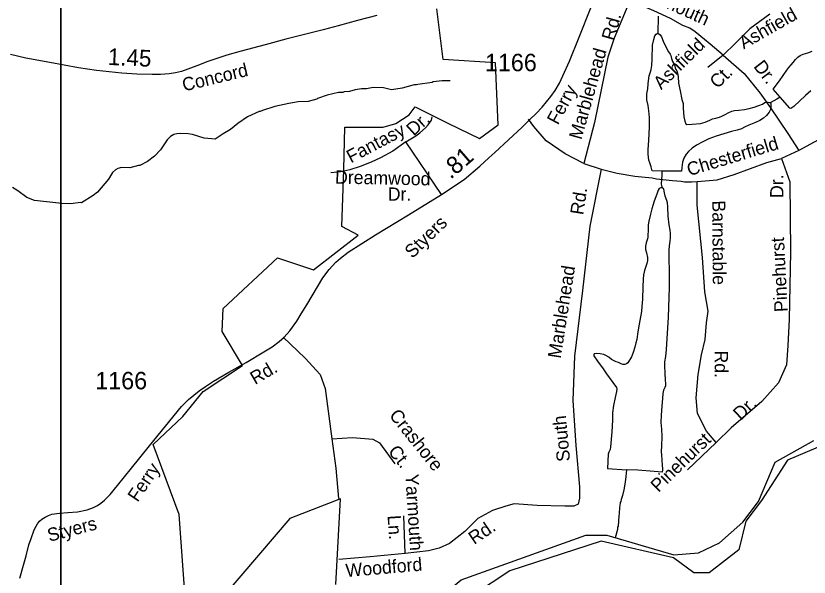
# Model space of a CAD drawing. Extents: x 1547597 to 1699558, y 810033 to 920809.
# Drawn here: x 1570886 to 1576579, y 844198 to 848225 of the extents above; entities that cross this region are included whole.
import ezdxf

# ---------------------------------------------------------------- set-up
doc = ezdxf.new("R2010")
doc.units = 0
for name, color, linetype in [('Exist Boundary Political City Limit New', 7, 'Continuous'), ('Exist Hydrographic Creek Single Shore', 7, 'Continuous'), ('Exist Hydrographic Misc Water Feature', 7, 'Continuous'), ('Exist Road Non-System Type 51', 7, 'Continuous'), ('Exist Road Non-System Type 51 Label', 7, 'Continuous'), ('Exist Road Secondary Mileage Hundredths English Label', 7, 'Continuous'), ('Exist Road Secondary Type 51 Attributed', 7, 'Continuous'), ('Exist Road Secondary Type 51 Label', 7, 'Continuous'), ('Exist Road Secondary Type 51 Number Label', 7, 'Continuous'), ('Map Preparation Boundary City Limit Buffer Line', 7, 'Continuous'), ('Map Preparation Inset Cut Line', 7, 'Continuous')]:
    doc.layers.add(name, color=color, linetype=linetype)

msp = doc.modelspace()

# ---------------------------------------------------------------- linework, layer by layer
at = {"layer": 'Exist Boundary Political City Limit New'}
for points in [[(1572103.8, 844018.7), (1572057.6, 844646.8), (1571872.6, 845149.3), (1572084.2, 845350.9), (1572229.9, 845529), (1572513.3, 845715.7), (1572367.9, 845960.3), (1572374.5, 846125.6), (1572764.3, 846489.2), (1573021.9, 846403.3), (1573342.7, 846652.3), (1573226.7, 846714), (1573239.7, 847122.1), (1573246.3, 847426.2), (1573522.9, 847425.8), (1573614.3, 847452.3), (1573708.8, 847514.5), (1573752, 847572.8), (1573990.1, 847453.3), (1574213.2, 847345), (1574346.9, 847444.1), (1574328.1, 847888.5), (1573952.7, 847913), (1573907.4, 848275)], [(1576688.6, 845148.4), (1576424.4, 845036), (1576236.7, 844748.6), (1576125.8, 844599.8), (1576074.3, 844394.7), (1575862.9, 844229.4), (1575750.6, 844229.4), (1575605.3, 844335.2), (1575085.9, 844454.8), (1574432, 844243.2), (1574170.2, 844071.4)], [(1573183.5, 844144), (1573216.5, 844758.9), (1572851.7, 844617.6), (1572389.5, 844076.4)]]:
    msp.add_lwpolyline(points, dxfattribs=at)
at = {"layer": 'Exist Hydrographic Creek Single Shore'}
msp.add_lwpolyline([(1572314.1, 840920.4), (1572338.5, 841870.9), (1572365.5, 841962.3), (1572361.5, 842287.4), (1572272.4, 842473), (1572241.5, 842614.7), (1572251.5, 842739.3), (1572319.5, 842872.5), (1572629.5, 842958.1), (1572798.5, 843099.2), (1572994.5, 843397.2), (1573400.5, 843773.1), (1573861.5, 843993.5), (1574081.5, 844179.5), (1574977.5, 844499.5), (1575128.5, 844499.6), (1575609.4, 844358.6), (1575784.5, 844371.5), (1575936.5, 844443.9), (1576104.5, 844591.5), (1576215.5, 844740.3), (1576336.5, 845023.4), (1576613.5, 845178.7)], dxfattribs=at)
at = {"layer": 'Exist Hydrographic Misc Water Feature'}
msp.add_line((1575494.7, 848224), (1575494, 848099.1), dxfattribs=at)
for points in [[(1575521.2, 847110.7), (1575451.7, 847113), (1575445, 847142.5), (1575435.4, 847171.2), (1575428.5, 847190.7), (1575425.2, 847232.5), (1575424.7, 847267.1), (1575427.9, 847332.1), (1575433.6, 847428.7), (1575432.8, 847496.9), (1575429.5, 847543.7), (1575424.1, 847581.5), (1575415.6, 847622.3), (1575413.9, 847642.7), (1575415.4, 847667.1), (1575421, 847701.6), (1575424.7, 847738.2), (1575428.5, 847778.8), (1575430.7, 847795), (1575440.4, 847823.3), (1575445.8, 847841.6), (1575449.3, 847868.9), (1575452.2, 847915.7), (1575455.9, 848015.3), (1575463.8, 848054.9), (1575472.4, 848082.2), (1575481.7, 848093.2), (1575488.9, 848098.2), (1575494, 848099.1)], [(1575494, 848099.1), (1575501.1, 848097), (1575510.1, 848088.6), (1575519, 848074.2), (1575531.7, 848044.5), (1575552.2, 847998.3), (1575569, 847968.5), (1575580.9, 847951), (1575586.9, 847940.8), (1575591.6, 847920.3), (1575598.4, 847897.8), (1575605.3, 847886.5), (1575612.2, 847873.1), (1575618, 847852.7), (1575621.8, 847840.4), (1575629.7, 847830.1), (1575635.6, 847814.7), (1575639.3, 847788.2), (1575642.5, 847741.3), (1575653.8, 847688.2), (1575665.9, 847625.9), (1575674.6, 847596.3), (1575676.1, 847563.7), (1575681.1, 847500.5), (1575687.7, 847469.9), (1575694.5, 847451.5), (1575700.5, 847446.2), (1575740.3, 847447.6), (1575799.3, 847453.6), (1575832.1, 847463.2), (1575867, 847477.8), (1575886.4, 847485.6), (1575909.9, 847491.3), (1575935.5, 847497.9), (1575952.9, 847504.8), (1575976.5, 847517.5), (1576003.2, 847532.3), (1576023.8, 847541.1), (1576043.1, 847545.9), (1576073.7, 847549.4), (1576115.5, 847553.7), (1576149.2, 847560.2), (1576184, 847569.8), (1576218.8, 847581.4), (1576243.4, 847592.1), (1576261.9, 847602.9), (1576274.1, 847606.8), (1576286.3, 847606.6), (1576295.2, 847604), (1576299.6, 847600.7)], [(1576371.3, 847641.5), (1576321.3, 847699.5), (1576365.4, 847759.5), (1576419.5, 847834.7), (1576432.7, 847856), (1576450.3, 847874.7), (1576464.7, 847891.6), (1576482.2, 847912.8), (1576499.2, 847928.5), (1576514.6, 847940.5), (1576537, 847951.2), (1576569.1, 847961), (1576600, 847972.7)], [(1574002.2, 847760.4), (1573946.3, 847759.1), (1573882.2, 847751.9), (1573874.1, 847748), (1573769.9, 847733.3), (1573761.9, 847729.4), (1573745.9, 847729.6), (1573657.7, 847706.7), (1573581.6, 847695.7), (1573525.7, 847708.4), (1573449.7, 847711.3), (1573401.6, 847701.9), (1573367.7, 847702.3), (1573321.6, 847694.9), (1573281.5, 847683.5), (1573241.4, 847679.9), (1573233.4, 847676), (1573201.4, 847676.4), (1573121.2, 847657.5), (1573050.9, 847632.4), (1573046.9, 847628.4), (1572984.7, 847611.2), (1572912.6, 847608.1), (1572845.9, 847597.7), (1572744.3, 847574.2), (1572656, 847547.4), (1572639.9, 847539.6), (1572631.9, 847539.7), (1572549.5, 847500.7), (1572478.9, 847453.7), (1572427.3, 847409.4), (1572374, 847379), (1572317.5, 847339.7), (1572237.7, 847348.7), (1572154, 847373.7), (1572122.1, 847378.1), (1572066.1, 847380.9), (1572042.2, 847379.2), (1572020, 847373.4), (1571995.9, 847359.7), (1571971.6, 847336.1), (1571924.8, 847264.7), (1571881.8, 847218.5), (1571830.8, 847181.3), (1571775.5, 847150.6), (1571767.5, 847152.7), (1571703.3, 847135.5), (1571645.3, 847136.2), (1571619.2, 847130.6), (1571601.1, 847120.8), (1571578.9, 847101.1), (1571550.3, 847053.5), (1571473.2, 846960.5), (1571440.9, 846936.9), (1571356.4, 846884), (1571351.7, 846886.1), (1571279.3, 846876.6), (1571216.3, 846877.8), (1571020.7, 846900.2), (1570964.9, 846922.9), (1570901.4, 846969.7), (1570861.8, 846994.2)], [(1576371.3, 847641.5), (1576347.1, 847627.2), (1576299.6, 847600.7)], [(1576591.4, 847687.9), (1576553.4, 847654.8), (1576469.7, 847574.6), (1576456, 847564.4), (1576448, 847560.8), (1576440.6, 847563.4), (1576371.3, 847641.5)], [(1576299.6, 847600.7), (1576303.4, 847596.1), (1576304.2, 847575.7), (1576301.8, 847554.4), (1576292.3, 847533.2), (1576273.5, 847511.2), (1576251.9, 847491.2), (1576225.1, 847475.4), (1576193.2, 847459.7), (1576147.2, 847441.2), (1576115.4, 847427.6), (1576092.8, 847415.7), (1576063.1, 847406.1), (1576022.2, 847394.7), (1575966, 847379.4), (1575911.8, 847363.1), (1575860.5, 847342.6), (1575817.5, 847322), (1575771.2, 847297.4), (1575739.3, 847275.6), (1575714.5, 847252.7), (1575695.9, 847232.7), (1575681.1, 847205.4), (1575670.4, 847175.1), (1575664.7, 847136.5), (1575663.2, 847110.1), (1575521.2, 847110.7)], [(1575521.2, 847110.7), (1575521.4, 847082.4), (1575517.8, 847019.8), (1575520, 847006.6), (1575526.4, 846991.9)], [(1575526.4, 846991.9), (1575515, 846991.4), (1575503.8, 846987.6), (1575495.5, 846973.6), (1575485.9, 846946.4), (1575466.8, 846896.1), (1575449.7, 846841.8), (1575440.9, 846802.5), (1575428.9, 846753), (1575423.5, 846725.8), (1575422.9, 846700.5), (1575420.9, 846636.8), (1575418.6, 846624.6), (1575410, 846597.5), (1575404.6, 846573.3), (1575404.2, 846550), (1575411.9, 846524.6), (1575419.4, 846492), (1575419.1, 846470.7), (1575414.6, 846448.5), (1575404, 846420.4), (1575397.5, 846399.3), (1575390.9, 846366), (1575388.4, 846335.7), (1575385.4, 846281), (1575382.9, 846192), (1575379, 846140.4), (1575375.3, 846104), (1575363.1, 846039.5), (1575354.1, 845985.9), (1575348.2, 845940.5), (1575343.5, 845904.1), (1575336, 845879), (1575328.3, 845847.7), (1575316.5, 845809.4), (1575303.8, 845778.3), (1575278.8, 845735.2), (1575269.6, 845727.3), (1575257.4, 845724.5), (1575242.2, 845724.8), (1575229.1, 845728), (1575211, 845737.5), (1575194.9, 845743.8), (1575175.9, 845751.3), (1575161.8, 845760.6), (1575142.8, 845775.1), (1575120.7, 845787.7), (1575104.7, 845795), (1575078.5, 845800.6), (1575050.1, 845802.1), (1575035.9, 845799.3), (1575033.8, 845792.3), (1575034.7, 845786.2), (1575060.3, 845747.3), (1575101.8, 845691.8), (1575125.5, 845656), (1575170.1, 845594.4), (1575196.8, 845557.5), (1575199.6, 845546.3), (1575197.3, 845530.2), (1575186.4, 845486.8), (1575176.4, 845428.3), (1575168.4, 845376.8), (1575167.5, 845325.2), (1575163, 845241.2), (1575154, 845132), (1575150.6, 845112.8), (1575141.2, 845093.8), (1575136.9, 845079.7), (1575131.2, 844976.5), (1575267.6, 844968)], [(1575526.4, 846991.9), (1575532.2, 846990.1), (1575533.2, 846982), (1575537.8, 846956.6), (1575544.4, 846934.2), (1575555.1, 846903.7), (1575559.8, 846885.4), (1575562.3, 846852.9), (1575566.3, 846788), (1575573.3, 846726.1), (1575578.7, 846686.6), (1575581.4, 846664.3), (1575581.8, 846632.8), (1575580.3, 846608.6), (1575575.7, 846574.2), (1575572.2, 846544.9), (1575573.7, 846334.3), (1575573.7, 846275.6), (1575567, 846064.1), (1575552.8, 845830.5), (1575547.9, 845780), (1575542.2, 845742.6), (1575540.6, 845711.2), (1575543.9, 845664.6), (1575547, 845607.9), (1575547.7, 845590.7), (1575547.4, 845571.4), (1575543.1, 845558.3), (1575534.7, 845540.3), (1575530.2, 845516), (1575527.6, 845479.6), (1575521.6, 845425.1), (1575516.3, 845359.4), (1575514.5, 845306.8), (1575518.1, 845283.4), (1575520.8, 845259), (1575520.9, 845207.4), (1575519.7, 845140.6), (1575518, 845100.1), (1575518.6, 845072.8), (1575523.1, 845040.3), (1575524.3, 844996.8), (1575527.1, 844979.5), (1575526.9, 844967.3), (1575524.6, 844952.2), (1575465.9, 844956.3), (1575350.7, 844964.5), (1575267.6, 844968)], [(1575267.6, 844968), (1575263.9, 844920.1), (1575259, 844880.4), (1575249.4, 844824), (1575239.9, 844784.7), (1575229.2, 844755.3), (1575227.4, 844741.6), (1575224, 844732.3)], [(1575224, 844732.3), (1575221.8, 844708.4), (1575217.7, 844700.4), (1575217.1, 844652.4), (1575213, 844636.5), (1575208.1, 844564.6), (1575204, 844556.6), (1575203.7, 844540.6), (1575187, 844480.8)]]:
    msp.add_lwpolyline(points, dxfattribs=at)
at = {"layer": 'Exist Road Non-System Type 51'}
for p, q in [((1576297.4, 848237.1), (1576154.7, 848132.8)), ((1576154.7, 848132.8), (1576050.5, 848028.5)), ((1576050.5, 848028.5), (1575963.3, 847942.8)), ((1573941.8, 846942.6), (1573685.1, 847320.4)), ((1575706.1, 844967.6), (1575912.2, 845163.5)), ((1573183.3, 844979.2), (1573201, 844762.7))]:
    msp.add_line(p, q, dxfattribs=at)
for points in [[(1575290.1, 848329.6), (1575181.2, 848066.1), (1575134.9, 847930), (1575039.1, 847459.9), (1574961.8, 847166.1)], [(1575963.3, 847942.8), (1575868.1, 848021.4), (1575828.6, 848056), (1575760.3, 848111), (1575722, 848136.1), (1575672.2, 848156.7), (1575584.3, 848207.3), (1575465, 848261.2), (1575363.6, 848304.7), (1575290.1, 848329.6)], [(1575963.3, 847942.8), (1575852.3, 847853.9)], [(1575963.3, 847942.8), (1576112.3, 847812.7), (1576226.5, 847673), (1576302.6, 847565.1), (1576426.3, 847381), (1576505.6, 847260.4)], [(1573685.1, 847320.4), (1573755.8, 847363.4), (1573786.1, 847387), (1573826.6, 847422.4), (1573844.8, 847442.3), (1573869.3, 847476), (1573873.8, 847499.9)], [(1574961.8, 847166.1), (1574829.1, 847236), (1574693.1, 847328.7), (1574603.5, 847430.8), (1574566.4, 847483.4)], [(1576809.5, 847424.2), (1576505.6, 847260.4)], [(1573685.1, 847320.4), (1573592.1, 847253.9), (1573503.3, 847207.1), (1573436.8, 847176), (1573358.4, 847145.2), (1573284, 847120.2), (1573219.7, 847105.1), (1573145.7, 847098.2)], [(1576505.6, 847260.4), (1576381.4, 847202.2)], [(1575775.6, 847037.1), (1575918.4, 847049.8), (1576042.1, 847087.9), (1576276.7, 847173.6), (1576381.4, 847202.2)], [(1576381.4, 847202.2), (1576441.6, 847034.4), (1576444.7, 846533), (1576435.2, 846047.3), (1576425.7, 845860.1), (1576416.2, 845720.4), (1576359.4, 845592), (1576238.9, 845458.7), (1576020, 845268.3), (1575912.2, 845163.5)], [(1574961.8, 847166.1), (1575085.6, 847124.6)], [(1575085.6, 847124.6), (1575005.9, 846715.3), (1574953.4, 846254.4), (1574896.5, 845783.5), (1574883.3, 845465.3), (1574905.4, 845142.7), (1574931.9, 844846.7), (1574931.4, 844763.6), (1574922.2, 844720.3), (1574891.3, 844708), (1574826.4, 844708), (1574628.6, 844711), (1574461.7, 844723.4), (1574403, 844708), (1574307.2, 844677), (1574202.1, 844618.3), (1574109.4, 844525.5), (1573998.2, 844438.9), (1573924, 844404.9), (1573846.7, 844386.3), (1573679.9, 844367.8)], [(1575085.6, 847124.6), (1575201.6, 847097.4), (1575328.5, 847075.2), (1575452.2, 847062.5), (1575482.8, 847055.3), (1575598, 847043.5), (1575661.5, 847040.3), (1575683.9, 847034.5), (1575735.9, 847033.6), (1575775.6, 847037.1)], [(1575912.2, 845163.5), (1575842.4, 845246), (1575779, 845373), (1575769.5, 845484.1), (1575782.2, 845652.3), (1575807.5, 845792), (1575832.9, 845903.1), (1575842.4, 846023.7), (1575855.1, 846106.2), (1575829.7, 846245.8), (1575813.9, 846491.7), (1575775.8, 846866.2), (1575775.6, 847037.1)], [(1572804.5, 845920.5), (1572961.8, 845768.9), (1573069.4, 845652), (1573106.2, 845550.5), (1573155, 845189.1)], [(1573155, 845189.1), (1573302.6, 845200.2), (1573448.3, 845186.9), (1573496.8, 845160.4), (1573607.2, 845010.2)], [(1573155, 845189.1), (1573183.3, 844979.2)], [(1573679.9, 844367.8), (1573670.6, 844636.8)], [(1573679.9, 844367.8), (1573429.6, 844343), (1573204, 844324.5)]]:
    msp.add_lwpolyline(points, dxfattribs=at)
at = {"layer": 'Exist Road Secondary Type 51 Attributed'}
for points in [[(1570914.5, 844190), (1570940.5, 844284.3), (1570960.3, 844351.7), (1570980.5, 844429.2), (1570995.1, 844475.9), (1571017.5, 844537.1), (1571032.1, 844564), (1571042.6, 844580.3), (1571057.2, 844598.8), (1571073.5, 844613.3), (1571096.4, 844628.7), (1571120.2, 844639.7), (1571145.7, 844649.2), (1571199, 844658), (1571258.9, 844662.4), (1571329.4, 844667.3), (1571399, 844680.6), (1571443.5, 844697.2), (1571471.7, 844712.6), (1571495.9, 844727.6), (1571522.3, 844750.5), (1571562.9, 844791.3), (1571616.1, 844854.2), (1571716.1, 844978.9), (1571846.1, 845140.1), (1572076, 845422.5), (1572125.8, 845473.1), (1572201.1, 845535.2), (1572246.9, 845566.9), (1572305.5, 845603.5), (1572414.7, 845668.7), (1572538.1, 845737.8), (1572665.8, 845814.5), (1572726.6, 845851), (1572776.8, 845888.3), (1572811.2, 845920.6), (1572852.6, 845964.2), (1572903.7, 846034.5), (1572934.1, 846086.5), (1572974.6, 846151.9), (1573089.1, 846344.4), (1573134.5, 846405.4), (1573183.8, 846457.8), (1573216.4, 846487.8), (1573272.3, 846530), (1573467, 846653.4), (1573703.1, 846797.8), (1573941.8, 846942.6), (1574104, 847050.5), (1574216.7, 847147.8), (1574279.7, 847205.5), (1574324.2, 847244.3), (1574519.3, 847427.7), (1574578.4, 847484.6), (1574620.6, 847525.5), (1574664.3, 847570.4), (1574725.9, 847646.6), (1574756.8, 847690), (1574786.7, 847743.3), (1574823.7, 847821.1), (1574858.9, 847901), (1574928.5, 848071.7), (1575013.6, 848283.6)], [(1573476.3, 848227.9), (1573339.3, 848191.3), (1573200, 848154.7), (1573090.9, 848126.4), (1572824.4, 848058.3), (1572676.6, 848018.2), (1572503.8, 847972.7), (1572400, 847944.5), (1572265.2, 847897.1), (1572185.8, 847865.8), (1572075.4, 847826.8), (1572032.8, 847816.6), (1571986.7, 847809.5), (1571924.6, 847805.7), (1571865.1, 847805.7), (1571753.4, 847807.3), (1571647.4, 847813.5), (1571465.4, 847832.9), (1571335.6, 847853.2), (1571129.4, 847890.9), (1570959.1, 847922.1), (1570849.1, 847949.2)]]:
    msp.add_lwpolyline(points, dxfattribs=at)
at = {"layer": 'Map Preparation Boundary City Limit Buffer Line'}
for points in [[(1572103.8, 844018.7), (1572057.6, 844646.8), (1571872.6, 845149.3), (1572084.2, 845350.9), (1572229.9, 845529), (1572513.3, 845715.7), (1572367.9, 845960.3), (1572374.5, 846125.6), (1572764.3, 846489.2), (1573021.9, 846403.3), (1573342.7, 846652.3), (1573226.7, 846714), (1573239.7, 847122.1), (1573246.3, 847426.2), (1573522.9, 847425.8), (1573614.3, 847452.3), (1573708.8, 847514.5), (1573752, 847572.8), (1573990.1, 847453.3), (1574213.2, 847345), (1574346.9, 847444.1), (1574328.1, 847888.5), (1573952.7, 847913), (1573907.4, 848275)], [(1576688.6, 845148.4), (1576424.4, 845036), (1576236.7, 844748.6), (1576125.8, 844599.8), (1576074.3, 844394.7), (1575862.9, 844229.4), (1575750.6, 844229.4), (1575605.3, 844335.2), (1575085.9, 844454.8), (1574432, 844243.2), (1574170.2, 844071.4)], [(1573183.5, 844144), (1573216.5, 844758.9), (1572851.7, 844617.6), (1572389.5, 844076.4)]]:
    msp.add_lwpolyline(points, dxfattribs=at)
at = {"layer": 'Map Preparation Inset Cut Line'}
for points in [[(1633724, 874749.3), (1571208, 874749.3), (1571208, 831307.2), (1633724, 831307.2)], [(1571208, 866094.1), (1551164.8, 866094.1), (1551164.8, 836614), (1571208, 836614)]]:
    msp.add_lwpolyline(points, close=True, dxfattribs=at)

# ---------------------------------------------------------------- texts
at = {"layer": 'Exist Road Non-System Type 51 Label'}
for s, rotation, p in [('Falmouth', 335.687, (1575353.6, 848371)), ('Ashfield', 29.5997, (1576109.7, 847983.7)), ('Rd.', 74.1905, (1575178.9, 848042.2)), ('Ashfield', 44.6132, (1575517.6, 847691.2)), ('Marblehead', 74.1905, (1574944.6, 847331.9)), ('Dr.', 307.4332, (1576176.1, 847861.7)), ('Ct.', 44.6132, (1575921.9, 847698.4)), ('Dr.', 42.1503, (1573741.2, 847359.4)), ('Fantasy', 27.7912, (1573290.8, 847166)), ('Chesterfield', 16.8269, (1575718.6, 847074.8)), ('Dreamwood', 358.844, (1573176.1, 847022.1)), ('Dr.', 90.2155, (1576394.4, 846918.5)), ('Dr.', 0.4541, (1573555.7, 846898.7)), ('Rd.', 81.083, (1574957.4, 846792.9)), ('Barnstable', 270.4133, (1575883.7, 846901)), ('Pinehurst', 92.917, (1576425.8, 846102.4)), ('Marblehead', 81.083, (1574796.3, 845762.9)), ('Rd.', 270.0414, (1575901.7, 845824.3)), ('Dr.', 43.2861, (1576088.3, 845318)), ('Crashore', 308.6399, (1573560.8, 845357.1)), ('South', 95.5318, (1574864.4, 845031.2)), ('Pinehurst', 44.1, (1575497.2, 844801.5)), ('Ct.', 308.6399, (1573552.9, 845097.9)), ('Yarmouth', 273.7141, (1573680.7, 844934.6)), ('Ln.', 273.7141, (1573553.6, 844639.7)), ('Rd.', 33.9658, (1574175.3, 844427.9)), ('Woodford', 4.8626, (1573257.1, 844197.9))]:
    msp.add_text(s, height=95, rotation=rotation, dxfattribs=at).set_placement(p)
at = {"layer": 'Exist Road Secondary Mileage Hundredths English Label'}
for s, height, rotation, p in [('1.45', 120, 357.4214, (1571544.4, 847873.6)), ('.81', 125, 40.7821, (1574006.4, 847048.9))]:
    msp.add_text(s, height=height, rotation=rotation, dxfattribs=at).set_placement(p)
at = {"layer": 'Exist Road Secondary Type 51 Label'}
for s, rotation, p in [('Concord', 13.6499, (1572093, 847682.5)), ('Ferry', 61.7456, (1574776, 847437.5)), ('Styers', 44.2817, (1573732.2, 846480.1)), ('Rd.', 30.2514, (1572602.9, 845576.1)), ('Ferry', 56.0821, (1571760.1, 844730.7)), ('Styers', 14.8031, (1571126.8, 844450.3))]:
    msp.add_text(s, height=95, rotation=rotation, dxfattribs=at).set_placement(p)
at = {"layer": 'Exist Road Secondary Type 51 Number Label'}
for p in [(1574252.9, 847828.1), (1571456.5, 845545.6)]:
    msp.add_text('1166', height=125, dxfattribs=at).set_placement(p)

doc.saveas('drawing.dxf')
